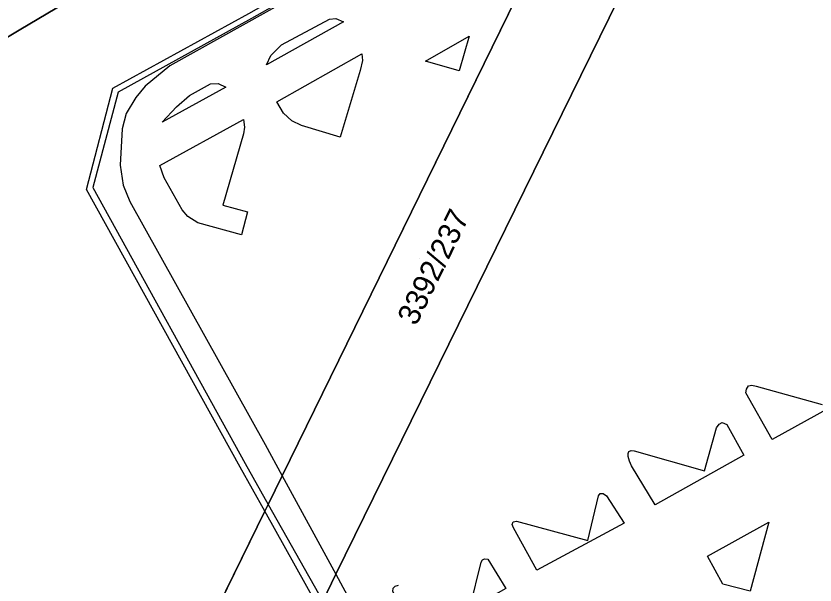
# Model space of a CAD drawing. Extents: x -262715 to -259381, y -1237238 to -1231182.
# Drawn here: x -261646.7 to -261574, y -1236357.8 to -1236306.1 of the extents above; entities that cross this region are included whole.
import ezdxf

# ---------------------------------------------------------------- set-up
doc = ezdxf.new("R2010")
doc.units = 0
for name, color, linetype in [('body_kn', 7, 'Continuous'), ('kladpar_druhypozemkov', 7, 'Continuous'), ('kladpar_hranice', 7, 'Continuous'), ('kladpar_parcelnecisla', 7, 'Continuous'), ('kladpar_plochy', 7, 'Continuous'), ('zappar_hrandruhpozemk', 7, 'Continuous')]:
    doc.layers.add(name, color=color, linetype=linetype)

msp = doc.modelspace()

# ---------------------------------------------------------------- linework, layer by layer
at = {"layer": 'body_kn'}
for p, q in [((-261625.25, -1236306.31), (-261625.25, -1236306.31)), ((-261618.16, -1236306.38), (-261618.16, -1236306.38)), ((-261618.16, -1236306.38), (-261618.16, -1236306.38)), ((-261617.58, -1236306.33), (-261617.58, -1236306.33)), ((-261616.89, -1236306.63), (-261616.89, -1236306.63)), ((-261646.37, -1236307.39), (-261646.37, -1236307.39)), ((-261605.47, -1236307.94), (-261605.47, -1236307.94)), ((-261622.54, -1236308.73), (-261622.54, -1236308.73)), ((-261623.49, -1236309.7), (-261623.49, -1236309.7)), ((-261615.22, -1236309.54), (-261615.22, -1236309.54)), ((-261632.68, -1236310.62), (-261632.68, -1236310.62)), ((-261623.9, -1236310.55), (-261623.9, -1236310.55)), ((-261615.17, -1236310.15), (-261615.17, -1236310.15)), ((-261609.44, -1236310.19), (-261609.44, -1236310.19)), ((-261609.44, -1236310.19), (-261609.44, -1236310.19)), ((-261615.38, -1236311.06), (-261615.38, -1236311.06)), ((-261615.38, -1236311.06), (-261615.38, -1236311.06)), ((-261606.37, -1236311.08), (-261606.37, -1236311.08)), ((-261637.86, -1236312.67), (-261637.86, -1236312.67)), ((-261634.91, -1236312.47), (-261634.91, -1236312.47)), ((-261628.99, -1236312.27), (-261628.99, -1236312.27)), ((-261628.99, -1236312.27), (-261628.99, -1236312.27)), ((-261628.29, -1236312.24), (-261628.29, -1236312.24)), ((-261627.58, -1236312.58), (-261627.58, -1236312.58)), ((-261637.39, -1236313.01), (-261637.39, -1236313.01)), ((-261635.78, -1236313.51), (-261635.78, -1236313.51)), ((-261630.89, -1236313.34), (-261630.89, -1236313.34)), ((-261622.97, -1236313.89), (-261622.97, -1236313.89)), ((-261636.65, -1236314.97), (-261636.65, -1236314.97)), ((-261632.07, -1236314.36), (-261632.07, -1236314.36)), ((-261622.36, -1236314.93), (-261622.36, -1236314.93)), ((-261625.98, -1236315.52), (-261625.98, -1236315.52)), ((-261621.59, -1236315.63), (-261621.59, -1236315.63)), ((-261637.01, -1236316.35), (-261637.01, -1236316.35)), ((-261633.39, -1236315.76), (-261633.39, -1236315.76)), ((-261625.9, -1236316.22), (-261625.9, -1236316.22)), ((-261625.9, -1236316.22), (-261625.9, -1236316.22)), ((-261620.72, -1236316.04), (-261620.72, -1236316.04)), ((-261625.99, -1236316.81), (-261625.99, -1236316.81)), ((-261617.21, -1236317.11), (-261617.21, -1236317.11)), ((-261637.19, -1236319.66), (-261637.19, -1236319.66)), ((-261633.59, -1236319.68), (-261633.59, -1236319.68)), ((-261636.92, -1236321.47), (-261636.92, -1236321.47)), ((-261633.2, -1236320.81), (-261633.2, -1236320.81)), ((-261640.27, -1236321.86), (-261640.27, -1236321.86)), ((-261639.67, -1236321.69), (-261639.67, -1236321.69)), ((-261636.32, -1236322.95), (-261636.32, -1236322.95)), ((-261627.86, -1236323.31), (-261627.86, -1236323.31)), ((-261631.56, -1236323.73), (-261631.56, -1236323.73)), ((-261631.06, -1236324.32), (-261631.06, -1236324.32)), ((-261625.61, -1236323.91), (-261625.61, -1236323.91)), ((-261630.14, -1236324.9), (-261630.14, -1236324.9)), ((-261626.16, -1236326.01), (-261626.16, -1236326.01)), ((-261580.32, -1236340.37), (-261580.32, -1236340.37)), ((-261580.28, -1236340.04), (-261580.28, -1236340.04)), ((-261580.08, -1236339.74), (-261580.08, -1236339.74)), ((-261579.77, -1236339.68), (-261579.77, -1236339.68)), ((-261579.38, -1236339.77), (-261579.38, -1236339.77)), ((-261582.76, -1236343.21), (-261582.76, -1236343.21)), ((-261582.48, -1236343.06), (-261582.48, -1236343.06)), ((-261582.48, -1236343.06), (-261582.48, -1236343.06)), ((-261582.06, -1236343.23), (-261582.06, -1236343.23)), ((-261582.98, -1236343.55), (-261582.98, -1236343.55)), ((-261577.95, -1236344.6), (-261577.95, -1236344.6)), ((-261624.03, -1236345.05), (-261624.03, -1236345.05)), ((-261591.02, -1236345.89), (-261591.02, -1236345.89)), ((-261591.02, -1236346.14), (-261591.02, -1236346.14)), ((-261590.96, -1236345.7), (-261590.96, -1236345.7)), ((-261590.74, -1236345.61), (-261590.74, -1236345.61)), ((-261590.47, -1236345.63), (-261590.47, -1236345.63)), ((-261580.5, -1236346.03), (-261580.5, -1236346.03)), ((-261625.84, -1236346.79), (-261625.84, -1236346.79)), ((-261590.91, -1236346.58), (-261590.91, -1236346.58)), ((-261626.3, -1236347.11), (-261626.3, -1236347.11)), ((-261590.73, -1236346.99), (-261590.73, -1236346.99)), ((-261584.07, -1236347.47), (-261584.07, -1236347.47)), ((-261622.47, -1236347.91), (-261622.47, -1236347.91)), ((-261622.47, -1236347.91), (-261622.47, -1236347.91)), ((-261593.73, -1236349.74), (-261593.73, -1236349.74)), ((-261593.57, -1236349.53), (-261593.57, -1236349.53)), ((-261593.31, -1236349.51), (-261593.31, -1236349.51)), ((-261593.31, -1236349.51), (-261593.31, -1236349.51)), ((-261592.98, -1236349.74), (-261592.98, -1236349.74)), ((-261623.75, -1236350.51), (-261623.75, -1236350.51)), ((-261623.75, -1236350.51), (-261623.75, -1236350.51)), ((-261588.56, -1236350.54), (-261588.56, -1236350.54)), ((-261624.05, -1236351.13), (-261624.05, -1236351.13)), ((-261624.05, -1236351.13), (-261624.05, -1236351.13)), ((-261601.58, -1236352.34), (-261601.58, -1236352.34)), ((-261601.49, -1236352.08), (-261601.49, -1236352.08)), ((-261601.46, -1236352.65), (-261601.46, -1236352.65)), ((-261601.16, -1236352.03), (-261601.16, -1236352.03)), ((-261591.39, -1236352.22), (-261591.39, -1236352.22)), ((-261578.25, -1236352.12), (-261578.25, -1236352.12)), ((-261594.7, -1236353.79), (-261594.7, -1236353.79)), ((-261604.26, -1236355.55), (-261604.26, -1236355.55)), ((-261604.07, -1236355.45), (-261604.07, -1236355.45)), ((-261604.07, -1236355.45), (-261604.07, -1236355.45)), ((-261603.79, -1236355.48), (-261603.79, -1236355.48)), ((-261583.82, -1236355.22), (-261583.82, -1236355.22)), ((-261604.38, -1236355.76), (-261604.38, -1236355.76)), ((-261617.59, -1236356.86), (-261617.59, -1236356.86)), ((-261617.59, -1236356.86), (-261617.59, -1236356.86)), ((-261599.31, -1236356.48), (-261599.31, -1236356.48)), ((-261582.43, -1236357.77), (-261582.43, -1236357.77)), ((-261582.43, -1236357.77), (-261582.43, -1236357.77))]:
    msp.add_line(p, q, dxfattribs=at)
at = {"layer": 'kladpar_druhypozemkov'}
msp.add_line((-261609.98, -1236328.15), (-261609.98, -1236328.15), dxfattribs=at)
at = {"layer": 'kladpar_hranice'}
for points in [[(-261643.39, -1236367.05), (-261656.52, -1236343.65), (-261664.03, -1236328.88), (-261669.56, -1236317.51), (-261663.8, -1236314.33), (-261657.48, -1236310.84), (-261650.99, -1236307.26), (-261649.8, -1236309.44), (-261648.31, -1236308.55), (-261646.37, -1236307.39), (-261642.13, -1236304.86), (-261641.29, -1236304.36), (-261638.82, -1236302.88), (-261632.19, -1236298.92), (-261626.92, -1236295.77), (-261625.64, -1236295), (-261620.56, -1236291.97), (-261655.49, -1236228.82), (-261665.42, -1236210.86), (-261622.19, -1236186.81)], [(-261576.52, -1236254.02), (-261581.94, -1236265.1), (-261595.96, -1236293.73), (-261596.78, -1236295.41), (-261622.47, -1236347.91), (-261623.75, -1236350.51), (-261624.05, -1236351.13), (-261636.8, -1236377.19), (-261637.27, -1236378.15)], [(-261637.27, -1236378.15), (-261636.8, -1236377.19), (-261624.05, -1236351.13), (-261623.75, -1236350.51), (-261622.47, -1236347.91), (-261596.78, -1236295.41), (-261595.96, -1236293.73), (-261581.94, -1236265.1), (-261576.52, -1236254.02)], [(-261574.22, -1236268.53), (-261576.96, -1236274.11), (-261582.79, -1236285.98), (-261583.98, -1236288.4), (-261586.42, -1236293.38), (-261587.59, -1236295.75), (-261617.59, -1236356.86), (-261618.79, -1236359.31), (-261619.11, -1236359.96), (-261631.3, -1236384.78), (-261632.39, -1236387)], [(-261632.39, -1236387), (-261631.3, -1236384.78), (-261619.11, -1236359.96), (-261618.79, -1236359.31), (-261617.59, -1236356.86), (-261587.59, -1236295.75), (-261586.42, -1236293.38), (-261583.98, -1236288.4), (-261582.79, -1236285.98), (-261576.96, -1236274.11), (-261574.22, -1236268.53)], [(-261641.29, -1236304.36), (-261642.13, -1236304.86), (-261646.37, -1236307.39), (-261648.31, -1236308.55), (-261649.8, -1236309.44), (-261650.99, -1236307.26), (-261653.5, -1236302.66), (-261655.78, -1236298.51), (-261649.92, -1236295.3), (-261649.54, -1236295.09), (-261647.09, -1236293.75), (-261643.76, -1236299.85), (-261641.61, -1236303.78), (-261641.29, -1236304.36)]]:
    msp.add_lwpolyline(points, dxfattribs=at)
at = {"layer": 'kladpar_plochy'}
for p, q in [((-261596.78, -1236295.41), (-261622.47, -1236347.91)), ((-261646.37, -1236307.39), (-261642.13, -1236304.86)), ((-261648.31, -1236308.55), (-261646.37, -1236307.39)), ((-261622.47, -1236347.91), (-261623.75, -1236350.51)), ((-261623.75, -1236350.51), (-261624.05, -1236351.13)), ((-261624.05, -1236351.13), (-261636.8, -1236377.19))]:
    msp.add_line(p, q, dxfattribs=at)
for points in [[(-261576.52, -1236254.02), (-261574.55, -1236257.62), (-261578.93, -1236260.03), (-261574.22, -1236268.53), (-261576.96, -1236274.11), (-261582.79, -1236285.98), (-261583.98, -1236288.4), (-261586.42, -1236293.38), (-261587.59, -1236295.75), (-261617.59, -1236356.86), (-261618.79, -1236359.31), (-261619.11, -1236359.96), (-261631.3, -1236384.78), (-261632.39, -1236387), (-261637.27, -1236378.15), (-261636.8, -1236377.19), (-261624.05, -1236351.13), (-261623.75, -1236350.51), (-261622.47, -1236347.91), (-261596.78, -1236295.41), (-261595.96, -1236293.73), (-261581.94, -1236265.1)], [(-261641.29, -1236304.36), (-261642.13, -1236304.86), (-261646.37, -1236307.39), (-261648.31, -1236308.55), (-261649.8, -1236309.44), (-261650.99, -1236307.26), (-261653.5, -1236302.66), (-261655.78, -1236298.51), (-261649.92, -1236295.3), (-261649.54, -1236295.09), (-261647.09, -1236293.75), (-261643.76, -1236299.85), (-261641.61, -1236303.78)]]:
    msp.add_lwpolyline(points, close=True, dxfattribs=at)
msp.add_lwpolyline([(-261618.79, -1236359.31), (-261617.59, -1236356.86), (-261587.59, -1236295.75), (-261586.42, -1236293.38), (-261583.98, -1236288.4), (-261582.79, -1236285.98), (-261576.96, -1236274.11), (-261574.22, -1236268.53), (-261568.99, -1236277.98)], dxfattribs=at)
at = {"layer": 'zappar_hrandruhpozemk'}
for p, q in [((-261612.06, -1236299.11), (-261632.68, -1236310.62)), ((-261616.89, -1236306.63), (-261623.9, -1236310.55)), ((-261609.44, -1236310.19), (-261605.47, -1236307.94)), ((-261605.47, -1236307.94), (-261606.37, -1236311.08)), ((-261622.97, -1236313.89), (-261615.22, -1236309.54)), ((-261606.37, -1236311.08), (-261609.44, -1236310.19)), ((-261640.27, -1236321.86), (-261637.86, -1236312.67)), ((-261627.58, -1236312.58), (-261633.39, -1236315.76)), ((-261633.59, -1236319.68), (-261625.98, -1236315.52)), ((-261625.98, -1236315.52), (-261625.9, -1236316.22)), ((-261637.01, -1236316.35), (-261637.19, -1236319.66)), ((-261639.67, -1236321.69), (-261625.84, -1236346.79)), ((-261636.32, -1236322.95), (-261624.03, -1236345.05)), ((-261579.38, -1236339.77), (-261573.39, -1236341.43)), ((-261624.03, -1236345.05), (-261622.47, -1236347.91)), ((-261590.47, -1236345.63), (-261584.07, -1236347.47)), ((-261625.84, -1236346.79), (-261623.75, -1236350.51)), ((-261622.47, -1236347.91), (-261617.59, -1236356.86)), ((-261623.75, -1236350.51), (-261618.79, -1236359.31)), ((-261619.11, -1236359.96), (-261624.05, -1236351.13)), ((-261601.16, -1236352.03), (-261594.7, -1236353.79)), ((-261578.25, -1236352.12), (-261579.93, -1236358.4)), ((-261617.59, -1236356.86), (-261612.55, -1236366.12)), ((-261579.93, -1236358.4), (-261582.43, -1236357.77))]:
    msp.add_line(p, q, dxfattribs=at)
for points in [[(-261625.04, -1236210.34), (-261624.79, -1236210.79), (-261637.96, -1236218.23), (-261641.16, -1236227.9), (-261641.39, -1236228.55), (-261630.51, -1236256.36), (-261627.77, -1236262.06), (-261610.62, -1236293), (-261612.32, -1236299.03), (-261625.25, -1236306.31), (-261637.39, -1236313.01), (-261639.67, -1236321.69)], [(-261637.86, -1236312.67), (-261625.51, -1236305.86), (-261612.76, -1236298.64), (-261611.2, -1236293.09)], [(-261623.9, -1236310.55), (-261623.49, -1236309.7), (-261622.54, -1236308.73), (-261618.16, -1236306.38)], [(-261618.16, -1236306.38), (-261617.58, -1236306.33), (-261616.89, -1236306.63)], [(-261615.22, -1236309.54), (-261615.17, -1236310.15), (-261615.38, -1236311.06)], [(-261632.68, -1236310.62), (-261634.91, -1236312.47), (-261635.78, -1236313.51), (-261636.65, -1236314.97), (-261637.01, -1236316.35)], [(-261615.38, -1236311.06), (-261617.21, -1236317.11), (-261620.72, -1236316.04), (-261621.59, -1236315.63), (-261622.36, -1236314.93), (-261622.97, -1236313.89)], [(-261633.39, -1236315.76), (-261632.07, -1236314.36), (-261630.89, -1236313.34), (-261628.99, -1236312.27)], [(-261628.99, -1236312.27), (-261628.29, -1236312.24), (-261627.58, -1236312.58)], [(-261625.9, -1236316.22), (-261625.99, -1236316.81), (-261627.86, -1236323.31), (-261625.61, -1236323.91), (-261626.16, -1236326.01), (-261630.14, -1236324.9), (-261631.06, -1236324.32), (-261631.56, -1236323.73), (-261633.2, -1236320.81), (-261633.59, -1236319.68)], [(-261637.19, -1236319.66), (-261636.92, -1236321.47), (-261636.32, -1236322.95)], [(-261624.05, -1236351.13), (-261626.3, -1236347.11), (-261640.27, -1236321.86)], [(-261569.82, -1236340.13), (-261577.95, -1236344.6), (-261580.32, -1236340.37), (-261580.28, -1236340.04), (-261580.08, -1236339.74), (-261579.77, -1236339.68), (-261579.38, -1236339.77)], [(-261582.48, -1236343.06), (-261582.06, -1236343.23), (-261580.5, -1236346.03), (-261588.56, -1236350.54), (-261590.73, -1236346.99), (-261590.91, -1236346.58), (-261591.02, -1236346.14), (-261591.02, -1236345.89), (-261590.96, -1236345.7), (-261590.74, -1236345.61), (-261590.47, -1236345.63)], [(-261584.07, -1236347.47), (-261582.98, -1236343.55), (-261582.76, -1236343.21), (-261582.48, -1236343.06)], [(-261593.31, -1236349.51), (-261592.98, -1236349.74), (-261591.39, -1236352.22), (-261599.31, -1236356.48), (-261601.46, -1236352.65), (-261601.58, -1236352.34), (-261601.49, -1236352.08), (-261601.16, -1236352.03)], [(-261594.7, -1236353.79), (-261593.73, -1236349.74), (-261593.57, -1236349.53), (-261593.31, -1236349.51)], [(-261582.43, -1236357.77), (-261583.82, -1236355.22), (-261578.25, -1236352.12)], [(-261604.07, -1236355.45), (-261603.79, -1236355.48), (-261602.14, -1236358.15), (-261610.09, -1236362.64), (-261612.42, -1236358.42), (-261612.37, -1236358.14), (-261612.19, -1236357.94), (-261611.9, -1236357.85)], [(-261605.39, -1236359.81), (-261604.38, -1236355.76), (-261604.26, -1236355.55), (-261604.07, -1236355.45)]]:
    msp.add_lwpolyline(points, dxfattribs=at)

# ---------------------------------------------------------------- texts
at = {"layer": 'kladpar_parcelnecisla'}
msp.add_text('3392/237', height=2, rotation=64, dxfattribs=at).set_placement((-261610.298, -1236334.355))

doc.saveas('drawing.dxf')
